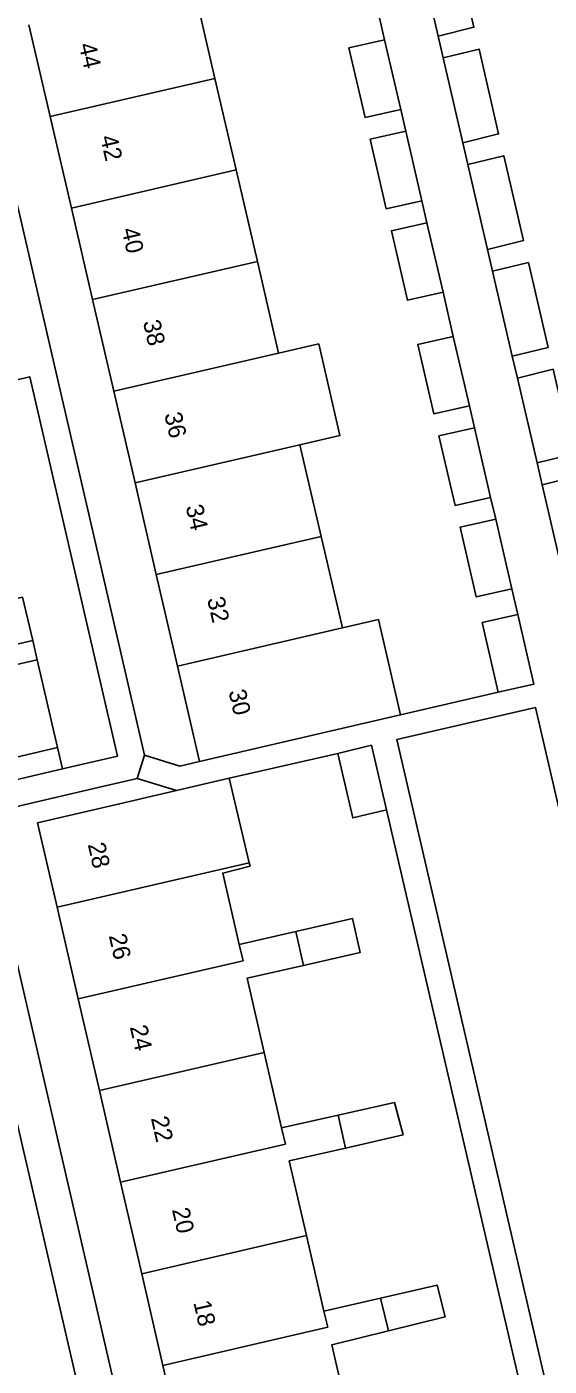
# Model space of a CAD drawing. Extents: x 156414 to 157775, y 382335 to 383765.
# Drawn here: x 157013.7 to 157043.7, y 383265.8 to 383342.7 of the extents above; entities that cross this region are included whole.
import ezdxf

# ---------------------------------------------------------------- set-up
doc = ezdxf.new("R2010")
doc.units = 0
for name, color, linetype in [('IMGEO_Pand', 7, 'Continuous'), ('IMGEO_Pand_nummerreeks', 7, 'Continuous'), ('IMGEO_Parkeervlak_open', 7, 'Continuous'), ('IMGEO_Rijbaan_lokaal_gesloten', 7, 'Continuous'), ('IMGEO_Voetpad_open', 7, 'Continuous')]:
    doc.layers.add(name, color=color, linetype=linetype)

msp = doc.modelspace()

# ---------------------------------------------------------------- linework, layer by layer
at = {"layer": 'IMGEO_Pand'}
for points in [[(157036.179, 383347.039), (157038.235, 383347.543), (157039.365, 383342.672), (157037.309, 383342.168)], [(157037.309, 383342.168), (157036.179, 383347.039)], [(157023.263, 383344.997), (157024.483, 383339.736)], [(157015.015, 383337.549), (157013.795, 383342.809)], [(157035.155, 383337.952), (157033.112, 383337.492), (157032.185, 383341.486), (157034.229, 383341.946)], [(157034.229, 383341.946), (157035.155, 383337.952)], [(157037.6, 383340.912), (157039.656, 383341.415), (157040.785, 383336.544), (157038.729, 383336.04)], [(157038.729, 383336.04), (157037.6, 383340.912)], [(157024.483, 383339.736), (157015.015, 383337.549)], [(157024.483, 383339.736), (157025.703, 383334.476)], [(157016.234, 383332.288), (157015.015, 383337.549)], [(157036.373, 383332.701), (157034.33, 383332.241), (157033.403, 383336.236), (157035.447, 383336.695)], [(157035.447, 383336.695), (157036.373, 383332.701)], [(157039.021, 383334.784), (157041.077, 383335.287), (157042.206, 383330.416), (157040.15, 383329.912)], [(157016.234, 383332.288), (157025.703, 383334.476)], [(157025.703, 383334.476), (157026.923, 383329.216)], [(157040.15, 383329.912), (157039.021, 383334.784)], [(157017.454, 383327.028), (157016.234, 383332.288)], [(157037.591, 383327.45), (157035.547, 383326.991), (157034.621, 383330.985), (157036.664, 383331.445)], [(157036.664, 383331.445), (157037.591, 383327.45)], [(157026.923, 383329.216), (157017.454, 383327.028)], [(157026.923, 383329.216), (157028.144, 383323.955)], [(157040.441, 383328.656), (157042.498, 383329.159), (157043.627, 383324.288), (157041.571, 383323.784)], [(157041.571, 383323.784), (157040.441, 383328.656)], [(157018.674, 383321.767), (157017.454, 383327.028)], [(157028.144, 383323.955), (157030.444, 383324.486), (157031.664, 383319.226), (157029.364, 383318.695)], [(157039.104, 383320.924), (157037.061, 383320.464), (157036.135, 383324.458), (157038.178, 383324.918)], [(157038.178, 383324.918), (157039.104, 383320.924)], [(157028.144, 383323.955), (157018.674, 383321.767)], [(157041.862, 383322.528), (157043.918, 383323.031), (157045.048, 383318.16), (157042.991, 383317.656)], [(157042.991, 383317.656), (157041.862, 383322.528)], [(157019.893, 383316.507), (157018.674, 383321.767)], [(157040.322, 383315.673), (157038.279, 383315.213), (157037.353, 383319.207), (157039.396, 383319.667)], [(157039.396, 383319.667), (157040.322, 383315.673)], [(157029.364, 383318.695), (157019.893, 383316.507)], [(157029.364, 383318.695), (157030.584, 383313.435)], [(157043.283, 383316.4), (157045.339, 383316.903), (157046.468, 383312.032), (157044.412, 383311.529)], [(157021.112, 383311.247), (157019.893, 383316.507)], [(157044.412, 383311.529), (157043.283, 383316.4)], [(157041.54, 383310.422), (157039.497, 383309.962), (157038.57, 383313.956), (157040.614, 383314.416)], [(157040.614, 383314.416), (157041.54, 383310.422)], [(157030.584, 383313.435), (157021.112, 383311.247)], [(157030.584, 383313.435), (157031.804, 383308.175)], [(157022.332, 383305.986), (157021.112, 383311.247)], [(157031.804, 383308.175), (157033.877, 383308.654), (157035.147, 383303.181)], [(157040.764, 383304.497), (157039.84, 383308.482), (157041.883, 383308.941)], [(157041.883, 383308.941), (157042.807, 383304.957), (157040.764, 383304.497)], [(157022.332, 383305.986), (157031.804, 383308.175)], [(157023.601, 383300.512), (157022.332, 383305.986)], [(157035.147, 383303.181), (157033.074, 383302.702), (157023.601, 383300.512)], [(157031.539, 383300.972), (157033.472, 383301.438), (157034.332, 383297.735)], [(157034.332, 383297.735), (157032.399, 383297.269), (157031.539, 383300.972)], [(157022.264, 383298.84), (157025.3, 383299.542)], [(157025.3, 383299.542), (157026.452, 383294.689)], [(157015.414, 383292.136), (157014.292, 383296.996), (157020.065, 383298.331), (157020.298, 383298.385), (157022.264, 383298.84)], [(157015.414, 383292.136), (157026.452, 383294.689)], [(157026.452, 383294.689), (157026.499, 383294.49), (157024.93, 383294.105), (157025.88, 383289.995)], [(157016.628, 383286.877), (157015.414, 383292.136)], [(157029.135, 383290.74), (157032.391, 383291.485), (157032.836, 383289.548), (157029.579, 383288.803)], [(157025.88, 383289.995), (157029.135, 383290.74)], [(157029.135, 383290.74), (157029.579, 383288.803)], [(157016.628, 383286.877), (157026.095, 383289.065), (157025.88, 383289.995)], [(157029.579, 383288.803), (157026.328, 383288.059), (157027.312, 383283.803)], [(157017.843, 383281.615), (157016.628, 383286.877)], [(157027.312, 383283.803), (157017.843, 383281.615)], [(157027.312, 383283.803), (157028.314, 383279.473)], [(157019.057, 383276.353), (157017.843, 383281.615)], [(157031.557, 383280.199), (157034.8, 383280.926), (157035.292, 383279.065), (157031.99, 383278.309)], [(157028.314, 383279.473), (157031.557, 383280.199)], [(157031.557, 383280.199), (157031.99, 383278.309)], [(157019.057, 383276.353), (157028.529, 383278.542), (157028.314, 383279.473)], [(157031.99, 383278.309), (157028.754, 383277.569), (157029.746, 383273.281)], [(157020.272, 383271.092), (157019.057, 383276.353)], [(157029.746, 383273.281), (157020.272, 383271.092)], [(157029.746, 383273.281), (157030.747, 383268.954)], [(157021.487, 383265.83), (157020.272, 383271.092)], [(157033.995, 383269.697), (157037.244, 383270.44), (157037.713, 383268.621), (157034.46, 383267.817)], [(157030.747, 383268.954), (157033.995, 383269.697)], [(157034.46, 383267.817), (157033.995, 383269.697)], [(157021.487, 383265.83), (157030.963, 383268.02), (157030.747, 383268.954)], [(157034.46, 383267.817), (157031.196, 383267.011), (157032.179, 383262.759)], [(157022.701, 383260.569), (157021.487, 383265.83)]]:
    msp.add_lwpolyline(points, dxfattribs=at)
at = {"layer": 'IMGEO_Parkeervlak_open'}
for points in [[(157014.009, 383307.455), (157013.433, 383309.948)], [(157015.433, 383301.303), (157014.265, 383306.351)]]:
    msp.add_lwpolyline(points, dxfattribs=at)
at = {"layer": 'IMGEO_Rijbaan_lokaal_gesloten'}
msp.add_lwpolyline([(156980.593, 383420.637), (156990.238, 383378.696), (156998.031, 383344.954), (156999.999, 383336.439), (157009.175, 383296.743), (157019.993, 383250), (157021.473, 383243.603), (157022.585, 383239.002), (157023.799, 383234.506), (157024.387, 383232.793)], dxfattribs=at)
at = {"layer": 'IMGEO_Voetpad_open'}
for points in [[(157009.852, 383346.536), (157020.437, 383300.874)], [(157033.938, 383343.203), (157034.229, 383341.946)], [(157037.6, 383340.912), (157037.309, 383342.168)], [(157035.155, 383337.952), (157035.447, 383336.695)], [(157039.021, 383334.784), (157038.729, 383336.04)], [(157036.373, 383332.701), (157036.664, 383331.445)], [(157040.441, 383328.656), (157040.15, 383329.912)], [(157037.591, 383327.45), (157038.178, 383324.918)], [(157041.862, 383322.528), (157041.571, 383323.784)], [(157015.716, 383300.081), (157018.886, 383300.819), (157013.84, 383322.606), (157010.673, 383321.873)], [(157039.104, 383320.924), (157039.396, 383319.667)], [(157043.283, 383316.4), (157042.991, 383317.656)], [(157040.322, 383315.673), (157040.614, 383314.416)], [(157014.009, 383307.455), (157009.054, 383306.31), (157008.479, 383308.798), (157013.433, 383309.948)], [(157041.54, 383310.422), (157041.883, 383308.941)], [(157014.265, 383306.351), (157014.009, 383307.455)], [(157015.433, 383301.303), (157010.477, 383300.148), (157009.305, 383305.224), (157014.265, 383306.351)], [(157040.764, 383304.497), (157035.147, 383303.181)], [(157052.05, 383264.176), (157044.079, 383262.327), (157034.927, 383301.768), (157042.898, 383303.618), (157052.05, 383264.176)], [(157015.716, 383300.081), (157015.433, 383301.303)], [(157020.437, 383300.874), (157020.022, 383299.533)], [(157023.601, 383300.512), (157022.459, 383300.248), (157020.437, 383300.874)], [(157025.3, 383299.542), (157031.539, 383300.972)], [(157011.12, 383297.472), (157010.762, 383298.913), (157015.716, 383300.081)], [(157020.022, 383299.533), (157017.532, 383298.957), (157011.12, 383297.472)], [(157020.022, 383299.533), (157022.264, 383298.84)], [(157034.332, 383297.735), (157043.391, 383258.759), (157041.414, 383253.572), (157034.644, 383252.004)], [(157022.303, 383249.153), (157022.107, 383250), (157011.12, 383297.472)]]:
    msp.add_lwpolyline(points, dxfattribs=at)

# ---------------------------------------------------------------- texts
at = {"layer": 'IMGEO_Pand_nummerreeks'}
for s, rotation, p in [('44', 283.05211, (157016.647, 383341.664)), ('42', 283.05211, (157017.877, 383336.363)), ('40', 283.05211, (157019.108, 383331.054)), ('38', 283.05211, (157020.337, 383325.75)), ('36', 283.05177, (157021.566, 383320.449)), ('34', 283.05211, (157022.795, 383315.145)), ('32', 283.05211, (157024.025, 383309.845)), ('30', 283.05177, (157025.255, 383304.535)), ('28', 283.0002, (157017.168, 383295.743)), ('26', 282.99923, (157018.377, 383290.505)), ('24', 282.99923, (157019.587, 383285.264)), ('22', 282.99923, (157020.796, 383280.025)), ('20', 282.99923, (157022.008, 383274.777)), ('18', 282.99923, (157023.238, 383269.446))]:
    msp.add_text(s, height=1, rotation=rotation, dxfattribs=at).set_placement(p)

doc.saveas('drawing.dxf')
